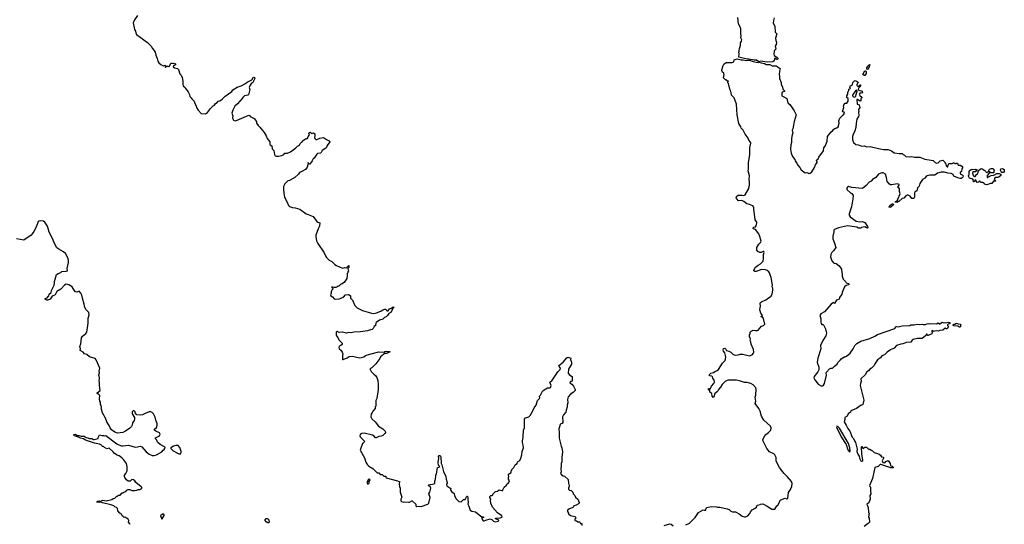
# Model space of a CAD drawing. Extents: x 2293878 to 2522763, y 823964 to 1006972.
# Tile 338 of 407: x 2461031 to 2478700, y 836806 to 845859. Entities that reach past the tile are written whole.
import ezdxf

# ---------------------------------------------------------------- set-up
doc = ezdxf.new("R2010")
doc.units = 0

msp = doc.modelspace()

# ---------------------------------------------------------------- linework, layer by layer
at = {"layer": '0CON20XD'}
for points in [[(2463147, 845935), (2463090, 845855), (2463068, 845805), (2463090, 845685), (2463110, 845655), (2463112, 845625), (2463128, 845595), (2463325, 845451), (2463390, 845385), (2463413, 845343), (2463440, 845315), (2463463, 845275), (2463471, 845225), (2463496, 845165), (2463507, 845115), (2463526, 845086), (2463564, 845054), (2463605, 845032), (2463635, 845043), (2463643, 845035), (2463640, 845005), (2463645, 845003), (2463675, 845032), (2463695, 845022), (2463716, 845024), (2463745, 845082), (2463765, 845082), (2463785, 845072), (2463805, 845078), (2463828, 845065), (2463825, 845050), (2463791, 845029), (2463784, 845014), (2463808, 844998), (2463862, 844985), (2463882, 844965), (2463905, 844890), (2463930, 844865), (2463945, 844820), (2463960, 844755), (2463957, 844695), (2463963, 844675), (2463998, 844645), (2464007, 844627), (2464053, 844565), (2464076, 844516), (2464085, 844480), (2464105, 844460), (2464117, 844437), (2464160, 844395), (2464172, 844355), (2464198, 844315), (2464203, 844283), (2464232, 844235), (2464288, 844178), (2464365, 844172), (2464398, 844195), (2464455, 844268), (2464502, 844315), (2464525, 844328), (2464547, 844353), (2464575, 844372), (2464592, 844395), (2464624, 844406), (2464666, 844434), (2464715, 844488), (2464835, 844572), (2464855, 844598), (2464935, 844647), (2465005, 844672), (2465085, 844712), (2465115, 844737), (2465198, 844782), (2465222, 844825), (2465235, 844831), (2465246, 844825), (2465248, 844802), (2465212, 844735), (2465191, 844719), (2465169, 844685), (2465150, 844645), (2465161, 844605), (2465138, 844512), (2465125, 844503), (2465065, 844492), (2465032, 844465), (2465022, 844445), (2464942, 844348), (2464894, 844306), (2464853, 844235), (2464840, 844185), (2464853, 844133), (2464852, 844095), (2464870, 844055), (2464895, 844047), (2464935, 844058), (2465145, 844148), (2465158, 844138), (2465165, 844120), (2465236, 844086), (2465282, 844035), (2465278, 844005), (2465308, 843958), (2465340, 843930), (2465415, 843838), (2465453, 843775), (2465472, 843725), (2465518, 843665), (2465522, 843655), (2465518, 843625), (2465525, 843613), (2465557, 843595), (2465564, 843545), (2465594, 843515), (2465602, 843442), (2465616, 843416), (2465639, 843409), (2465675, 843409), (2465735, 843424), (2465769, 843441), (2465788, 843462), (2465836, 843464), (2465891, 843489), (2465985, 843560), (2466015, 843590), (2466049, 843611), (2466065, 843640), (2466085, 843660), (2466095, 843660), (2466108, 843672), (2466125, 843700), (2466138, 843702), (2466165, 843730), (2466175, 843722), (2466195, 843728), (2466207, 843765), (2466232, 843795), (2466222, 843825), (2466235, 843840), (2466248, 843838), (2466265, 843820), (2466305, 843830), (2466325, 843810), (2466328, 843775), (2466319, 843745), (2466327, 843725), (2466345, 843711), (2466365, 843709), (2466415, 843734), (2466485, 843744), (2466535, 843708), (2466586, 843686), (2466596, 843676), (2466596, 843665), (2466549, 843605), (2466536, 843565), (2466525, 843554), (2466459, 843515), (2466439, 843475), (2466426, 843464), (2466375, 843456), (2466364, 843446), (2466313, 843377), (2466298, 843365), (2466281, 843329), (2466235, 843270), (2466212, 843272), (2466210, 843295), (2466205, 843298), (2466203, 843255), (2466190, 843215), (2466157, 843173), (2466095, 843134), (2466050, 843115), (2466032, 843088), (2465970, 843025), (2465875, 842973), (2465845, 842967), (2465818, 842945), (2465786, 842914), (2465767, 842865), (2465762, 842815), (2465768, 842745), (2465782, 842675), (2465827, 842595), (2465852, 842525), (2465875, 842506), (2465925, 842489), (2465975, 842484), (2466055, 842459), (2466172, 842375), (2466207, 842367), (2466295, 842331), (2466365, 842239), (2466378, 842228), (2466416, 842216), (2466410, 842155), (2466384, 842106), (2466344, 841995), (2466342, 841965), (2466354, 841894), (2466378, 841845), (2466497, 841675), (2466518, 841625), (2466538, 841595), (2466587, 841547), (2466635, 841518), (2466687, 841467), (2466717, 841447), (2466825, 841400), (2466865, 841411), (2466902, 841408), (2466915, 841430), (2466938, 841448), (2466937, 841413), (2466920, 841395), (2466930, 841345), (2466922, 841338), (2466920, 841315), (2466910, 841305), (2466910, 841245), (2466900, 841235), (2466900, 841215), (2466856, 841144), (2466805, 841112), (2466785, 841110), (2466755, 841080), (2466742, 841078), (2466730, 841065), (2466705, 841052), (2466675, 841053), (2466634, 841066), (2466634, 841055), (2466649, 841039), (2466650, 841025), (2466630, 841005), (2466620, 840975), (2466619, 840951), (2466610, 840925), (2466614, 840904), (2466645, 840888), (2466675, 840852), (2466705, 840847), (2466765, 840853), (2466842, 840878), (2466880, 840920), (2466925, 840930), (2466945, 840923), (2466967, 840907), (2466967, 840865), (2467002, 840825), (2467045, 840730), (2467085, 840688), (2467185, 840639), (2467345, 840591), (2467385, 840589), (2467435, 840600), (2467511, 840629), (2467545, 840653), (2467585, 840667), (2467600, 840665)], [(2474445, 845100), (2474325, 845118), (2474295, 845106), (2474255, 845131), (2474212, 845132), (2474115, 845150), (2474085, 845149), (2473938, 845188), (2473941, 845245), (2473933, 845275), (2473944, 845295), (2473949, 845345), (2473966, 845395), (2473964, 845445), (2473986, 845475), (2473991, 845495), (2473974, 845535), (2473980, 845575), (2473970, 845605), (2473969, 845695), (2473952, 845745), (2473931, 845785), (2473916, 845896)], [(2474569, 845895), (2474556, 845845), (2474554, 845795), (2474582, 845742), (2474590, 845635), (2474620, 845605), (2474596, 845525), (2474599, 845485), (2474610, 845455), (2474604, 845416), (2474588, 845382), (2474598, 845332), (2474571, 845299), (2474563, 845243), (2474571, 845215), (2474620, 845185), (2474635, 845170), (2474638, 845155), (2474632, 845148), (2474615, 845148), (2474585, 845163), (2474575, 845160), (2474570, 845120), (2474545, 845102), (2474445, 845100)], [(2473535, 837119), (2473555, 837112), (2473595, 837112), (2473726, 837086), (2473762, 837072), (2473795, 837044), (2473825, 837028), (2473875, 837030), (2473944, 836994), (2473994, 836954), (2474035, 836940), (2474055, 836940), (2474095, 836958), (2474131, 836999), (2474145, 837032), (2474177, 837063), (2474230, 837095), (2474250, 837115), (2474265, 837150), (2474317, 837163), (2474325, 837170), (2474365, 837172), (2474444, 837134), (2474530, 837075), (2474580, 837075), (2474618, 837135), (2474635, 837150), (2474670, 837215), (2474670, 837225), (2474690, 837245), (2474765, 837272), (2474795, 837262), (2474813, 837275), (2474826, 837374), (2474865, 837432), (2474888, 837485), (2474891, 837535), (2474880, 837575), (2474806, 837666), (2474751, 837715), (2474728, 837748), (2474665, 837825), (2474628, 837888), (2474608, 837945), (2474606, 838005), (2474581, 838055), (2474565, 838071), (2474485, 838108), (2474440, 838165), (2474372, 838295), (2474368, 838325), (2474404, 838396), (2474420, 838420), (2474468, 838452), (2474510, 838495), (2474517, 838535), (2474503, 838565), (2474384, 838674), (2474343, 838745), (2474317, 838835), (2474293, 838885), (2474228, 838975), (2474242, 839015), (2474228, 839085), (2474238, 839125), (2474238, 839165), (2474248, 839195), (2474246, 839226), (2474238, 839255), (2474196, 839306), (2474154, 839334), (2474085, 839350), (2474035, 839348), (2473945, 839378), (2473895, 839392), (2473745, 839392), (2473695, 839372), (2473637, 839315), (2473608, 839265), (2473574, 839226), (2473555, 839186), (2473498, 839145), (2473493, 839105), (2473475, 839080), (2473457, 839105), (2473451, 839151), (2473418, 839178), (2473417, 839217), (2473395, 839212), (2473388, 839225), (2473395, 839240), (2473415, 839230), (2473425, 839240), (2473445, 839282), (2473490, 839335), (2473498, 839355), (2473493, 839393), (2473471, 839425), (2473464, 839454), (2473450, 839465), (2473412, 839472), (2473407, 839477), (2473410, 839495), (2473432, 839518), (2473480, 839530), (2473505, 839550), (2473545, 839564), (2473573, 839585), (2473645, 839698), (2473693, 839745), (2473701, 839805), (2473699, 839835), (2473685, 839880), (2473660, 839915), (2473656, 839935), (2473661, 839959), (2473685, 839963), (2473701, 839951), (2473715, 839922), (2473755, 839914), (2473792, 839892), (2473829, 839859), (2473855, 839848), (2473875, 839843), (2473925, 839848), (2473957, 839857), (2474005, 839858), (2474125, 839831), (2474174, 839846), (2474197, 839875), (2474203, 839895), (2474197, 839945), (2474158, 840035), (2474152, 840082), (2474142, 840105), (2474148, 840125), (2474140, 840155), (2474130, 840165), (2474130, 840205), (2474140, 840225), (2474140, 840255), (2474155, 840270), (2474195, 840290), (2474235, 840282), (2474265, 840282), (2474285, 840290), (2474342, 840358), (2474378, 840372), (2474400, 840395), (2474381, 840501), (2474365, 840517), (2474338, 840528), (2474338, 840535), (2474359, 840555), (2474332, 840595), (2474314, 840655), (2474324, 840725), (2474319, 840765), (2474326, 840784), (2474345, 840799), (2474418, 840832), (2474485, 840880), (2474500, 840885), (2474515, 840900), (2474535, 840940), (2474546, 841005), (2474545, 841040), (2474536, 841065), (2474541, 841095), (2474515, 841235), (2474501, 841279), (2474489, 841315), (2474475, 841335), (2474445, 841361), (2474415, 841374), (2474342, 841378), (2474244, 841344), (2474224, 841344), (2474208, 841355), (2474208, 841365), (2474235, 841418), (2474281, 841455), (2474325, 841477), (2474373, 841525), (2474379, 841575), (2474376, 841644), (2474389, 841685), (2474385, 841700), (2474375, 841702), (2474336, 841684), (2474315, 841683), (2474275, 841700), (2474260, 841725), (2474256, 841755), (2474260, 841775), (2474297, 841833), (2474330, 841865), (2474336, 841885), (2474315, 841972), (2474295, 842017), (2474235, 842097), (2474200, 842105), (2474194, 842114), (2474194, 842125), (2474205, 842139), (2474235, 842142), (2474245, 842158), (2474259, 842215), (2474257, 842227), (2474227, 842267), (2474208, 842468), (2474205, 842497), (2474185, 842519), (2474130, 842545), (2474080, 842555), (2474028, 842595), (2473987, 842617), (2473935, 842611), (2473925, 842616), (2473890, 842665), (2473894, 842686), (2473925, 842709), (2473995, 842713), (2474025, 842707), (2474050, 842715), (2474115, 842831), (2474128, 842888), (2474126, 842955), (2474120, 842985), (2474126, 843055), (2474101, 843145), (2474108, 843185), (2474108, 843295), (2474131, 843435), (2474131, 843565), (2474149, 843645), (2474145, 843662), (2474116, 843696), (2474106, 843735), (2474047, 843807), (2474016, 843875), (2474002, 843888), (2473977, 843915), (2473973, 843935), (2473936, 843995), (2473906, 844155), (2473893, 844345), (2473852, 844455), (2473802, 844505), (2473800, 844555), (2473790, 844565), (2473787, 844587), (2473773, 844613), (2473752, 844712), (2473740, 844725), (2473740, 844745), (2473750, 844755), (2473725, 844760), (2473705, 844780), (2473695, 844780), (2473662, 844815), (2473673, 844875), (2473665, 844898), (2473642, 844915), (2473633, 844945), (2473634, 844976), (2473652, 845035), (2473667, 845063), (2473708, 845092), (2473815, 845090), (2473847, 845103), (2473855, 845140), (2473906, 845156), (2473975, 845142), (2474015, 845142), (2474065, 845126), (2474125, 845131), (2474195, 845108), (2474285, 845094), (2474295, 845100), (2474335, 845083), (2474395, 845076), (2474425, 845058), (2474455, 845056), (2474495, 845053), (2474536, 845034), (2474605, 845033), (2474680, 844985), (2474663, 844937), (2474659, 844875), (2474666, 844845), (2474663, 844803), (2474694, 844735), (2474698, 844698), (2474718, 844655), (2474727, 844615), (2474756, 844584), (2474755, 844572), (2474712, 844558), (2474707, 844543), (2474709, 844495), (2474781, 844460), (2474799, 844445), (2474816, 844365), (2474850, 844335), (2474881, 844295), (2474928, 844225), (2474963, 844155), (2474930, 844035), (2474906, 843904), (2474894, 843875), (2474907, 843825), (2474894, 843796), (2474884, 843726), (2474884, 843655), (2474871, 843615), (2474866, 843536), (2474876, 843466), (2474897, 843407), (2474938, 843348), (2474947, 843325), (2474981, 843275), (2474986, 843255), (2475032, 843205), (2475055, 843163), (2475124, 843114), (2475155, 843120), (2475175, 843112), (2475188, 843098), (2475215, 843103), (2475245, 843132), (2475291, 843205), (2475310, 843255), (2475339, 843295), (2475341, 843305), (2475331, 843335), (2475335, 843342), (2475361, 843365), (2475371, 843395), (2475455, 843508), (2475461, 843559), (2475488, 843592), (2475519, 843681), (2475527, 843763), (2475595, 843848), (2475616, 843864), (2475643, 843897), (2475660, 843910), (2475695, 843918), (2475719, 843935), (2475736, 844005), (2475733, 844045), (2475748, 844095), (2475805, 844148), (2475816, 844155), (2475832, 844185), (2475825, 844198), (2475800, 844205), (2475798, 844215), (2475818, 844285), (2475813, 844305), (2475818, 844325), (2475834, 844356), (2475845, 844362), (2475875, 844360), (2475898, 844395), (2475898, 844445), (2475872, 844462), (2475872, 844495), (2475890, 844525), (2475892, 844555), (2475910, 844595), (2475910, 844615), (2475925, 844620), (2475937, 844633), (2475930, 844645), (2475933, 844667), (2475942, 844678), (2475955, 844680), (2475976, 844694), (2475980, 844735), (2476009, 844761), (2476025, 844766), (2476062, 844752), (2476077, 844737), (2476052, 844698), (2476051, 844685), (2476060, 844670), (2476074, 844664), (2476085, 844666), (2476105, 844687), (2476115, 844692), (2476118, 844688), (2476119, 844665), (2476081, 844629), (2476079, 844605), (2476092, 844592), (2476150, 844575), (2476157, 844555), (2476145, 844542), (2476113, 844547), (2476098, 844525), (2476105, 844500), (2476142, 844472), (2476142, 844458), (2476128, 844442), (2476128, 844405), (2476105, 844398), (2476065, 844430), (2476052, 844425), (2476058, 844345), (2476095, 844330), (2476108, 844285), (2476081, 844245), (2476088, 844215), (2476082, 844195), (2476090, 844145), (2476086, 844125), (2476056, 844074), (2476040, 844005), (2476036, 843924), (2476020, 843865), (2475989, 843801), (2475974, 843765), (2475974, 843705), (2475995, 843654), (2476035, 843619), (2476075, 843614), (2476145, 843592), (2476190, 843595), (2476225, 843580), (2476295, 843586), (2476445, 843546), (2476535, 843532), (2476615, 843531), (2476678, 843505), (2476725, 843473), (2476815, 843459), (2476865, 843459), (2476885, 843438), (2476909, 843429), (2476935, 843404), (2476995, 843400), (2477035, 843406), (2477095, 843390), (2477185, 843391), (2477275, 843356), (2477425, 843333), (2477462, 843295), (2477485, 843283), (2477511, 843289), (2477550, 843325), (2477570, 843335), (2477596, 843336), (2477640, 843295), (2477640, 843285), (2477650, 843275), (2477658, 843235), (2477675, 843222), (2477685, 843222), (2477689, 843231)], [(2476245, 844966), (2476230, 844970), (2476230, 844995), (2476246, 845014), (2476255, 845038), (2476285, 845057), (2476275, 845012), (2476255, 844974), (2476245, 844966)], [(2476185, 844857), (2476162, 844875), (2476195, 844940), (2476215, 844940), (2476222, 844925), (2476220, 844895), (2476195, 844860), (2476185, 844857)], [(2476015, 844470), (2476025, 844473), (2476034, 844485), (2476040, 844520), (2476062, 844575), (2476062, 844585), (2476045, 844597), (2476028, 844585), (2475976, 844505), (2475977, 844495), (2475995, 844477), (2476015, 844470)], [(2477689, 843231), (2477703, 843277), (2477725, 843282), (2477762, 843278), (2477785, 843290), (2477805, 843290), (2477815, 843280), (2477835, 843280), (2477845, 843288), (2477860, 843285), (2477872, 843252), (2477905, 843252), (2477935, 843232), (2477948, 843215), (2477950, 843195), (2477940, 843185), (2477930, 843135), (2477910, 843115), (2477910, 843095), (2477945, 843078), (2477956, 843065), (2477960, 843055), (2477956, 843035), (2477945, 843022), (2477925, 843012), (2477905, 843012), (2477865, 843023), (2477795, 843054), (2477780, 843080), (2477745, 843102), (2477685, 843103), (2477625, 843124), (2477565, 843123), (2477502, 843108), (2477455, 843072), (2477365, 843067), (2477314, 843056), (2477296, 843044), (2477276, 843014), (2477232, 842995), (2477182, 842918), (2477170, 842875), (2477145, 842840), (2477131, 842789), (2477115, 842778), (2477100, 842775), (2477088, 842755), (2477090, 842675), (2477075, 842650), (2477042, 842652), (2477010, 842695), (2476975, 842712), (2476955, 842712), (2476931, 842699), (2476895, 842660), (2476865, 842650), (2476805, 842600), (2476792, 842598), (2476786, 842584), (2476775, 842578), (2476750, 842585), (2476750, 842595), (2476780, 842610), (2476788, 842642), (2476829, 842735), (2476818, 842775), (2476817, 842825), (2476805, 842842), (2476794, 842844), (2476790, 842855), (2476815, 842890), (2476812, 842905), (2476775, 842916), (2476682, 842898), (2476655, 842899), (2476638, 842908), (2476597, 842955), (2476588, 843028), (2476570, 843085), (2476525, 843111), (2476505, 843114), (2476445, 843088), (2476393, 843027), (2476334, 842995), (2476309, 842965), (2476277, 842945), (2476221, 842885), (2476155, 842829), (2475965, 842848), (2475905, 842866), (2475884, 842856), (2475872, 842835), (2475877, 842815), (2475940, 842755), (2475963, 842743), (2475988, 842705), (2475983, 842647), (2475957, 842503), (2475918, 842375), (2475918, 842355), (2475935, 842320), (2476044, 842244), (2476105, 842234), (2476155, 842238), (2476195, 842220), (2476246, 842146), (2476250, 842125), (2476245, 842120), (2476225, 842122), (2476195, 842140), (2476135, 842130), (2476125, 842120), (2476085, 842120), (2476055, 842138), (2475885, 842160), (2475725, 842124), (2475650, 842095), (2475640, 842085), (2475643, 842055), (2475623, 841975), (2475623, 841927), (2475655, 841850), (2475677, 841775), (2475635, 841712), (2475603, 841685), (2475586, 841645), (2475581, 841605), (2475604, 841535), (2475633, 841495), (2475645, 841488), (2475685, 841487), (2475736, 841446), (2475777, 841385), (2475787, 841317), (2475792, 841305), (2475788, 841258), (2475810, 841205), (2475848, 841165), (2475861, 841141), (2475907, 841127), (2475916, 841115), (2475905, 841105), (2475865, 841093), (2475834, 841065), (2475792, 840965), (2475785, 840932), (2475744, 840875), (2475736, 840844), (2475705, 840836), (2475690, 840825), (2475655, 840770), (2475635, 840787), (2475594, 840756), (2475472, 840615), (2475405, 840580), (2475388, 840555), (2475408, 840498), (2475409, 840435), (2475416, 840406), (2475425, 840392), (2475445, 840392), (2475456, 840386), (2475490, 840315), (2475510, 840235), (2475495, 840190), (2475444, 840106), (2475404, 840015), (2475406, 839955), (2475356, 839786), (2475341, 839711), (2475373, 839623), (2475373, 839577), (2475355, 839542), (2475285, 839460), (2475280, 839435), (2475297, 839395), (2475359, 839319), (2475415, 839288), (2475435, 839288), (2475456, 839304), (2475471, 839335), (2475508, 839482), (2475504, 839515), (2475510, 839535), (2475564, 839596), (2475585, 839610), (2475615, 839610), (2475636, 839624), (2475650, 839645), (2475699, 839681), (2475715, 839710), (2475760, 839755), (2475770, 839775), (2475805, 839790), (2475825, 839810), (2475845, 839812), (2475866, 839824), (2475935, 839878), (2475987, 839955), (2476017, 840013), (2476055, 840050), (2476128, 840092), (2476285, 840138), (2476375, 840182), (2476425, 840214), (2476734, 840316), (2476754, 840346), (2476765, 840353), (2476795, 840349), (2476866, 840366), (2477005, 840373), (2477025, 840383), (2477085, 840383), (2477135, 840398), (2477175, 840392), (2477225, 840398), (2477245, 840391), (2477285, 840393), (2477325, 840406), (2477345, 840400), (2477375, 840408), (2477485, 840401), (2477515, 840418), (2477535, 840402), (2477545, 840402), (2477585, 840430), (2477615, 840422), (2477625, 840428), (2477645, 840418), (2477695, 840430), (2477720, 840425), (2477720, 840405), (2477692, 840398), (2477680, 840385), (2477682, 840372), (2477698, 840355), (2477677, 840313), (2477665, 840310), (2477638, 840322), (2477595, 840288), (2477545, 840282), (2477515, 840272), (2477475, 840274), (2477427, 840267), (2477405, 840280), (2477400, 840265), (2477408, 840235), (2477399, 840221), (2477335, 840192), (2477320, 840195), (2477318, 840218), (2477305, 840220), (2477292, 840195), (2477225, 840142), (2477142, 840138), (2477065, 840119), (2477045, 840107), (2477020, 840075), (2476945, 840070), (2476877, 840043), (2476845, 840040), (2476765, 840013), (2476725, 839966), (2476655, 839939), (2476595, 839892), (2476549, 839845), (2476503, 839827), (2476478, 839792), (2476426, 839755), (2476375, 839682), (2476362, 839655), (2476315, 839610), (2476285, 839592), (2476262, 839558), (2476235, 839540), (2476203, 839485), (2476128, 839415), (2476130, 839375), (2476119, 839335), (2476116, 839295), (2476177, 839035), (2476162, 838955), (2476155, 838948), (2476129, 838941), (2476048, 838885), (2475945, 838840), (2475940, 838815), (2475900, 838785), (2475880, 838745), (2475840, 838720), (2475838, 838685), (2475826, 838645), (2475842, 838612), (2475865, 838585), (2475893, 838523), (2475925, 838477), (2475969, 838369), (2475995, 838347), (2476011, 838301), (2476029, 838275), (2476058, 838155), (2476054, 838115), (2476071, 838065), (2476096, 838026), (2476103, 837995), (2476125, 837944), (2476135, 837936), (2476145, 837938), (2476159, 837951), (2476161, 837965), (2476144, 838066), (2476140, 838195), (2476145, 838200), (2476162, 838172), (2476175, 838168), (2476195, 838190), (2476225, 838189), (2476255, 838160), (2476270, 838155), (2476285, 838153), (2476308, 838135), (2476332, 838125), (2476364, 838094), (2476427, 838077), (2476454, 838064), (2476477, 838047), (2476496, 838016), (2476535, 838012), (2476535, 837990), (2476506, 837945), (2476518, 837915), (2476555, 837911), (2476575, 837933), (2476615, 837950), (2476652, 837895), (2476655, 837862), (2476664, 837854), (2476689, 837849), (2476712, 837825), (2476701, 837819), (2476665, 837817), (2476485, 837879), (2476473, 837877), (2476435, 837841), (2476377, 837823), (2476333, 837625), (2476283, 837503), (2476288, 837485), (2476300, 837475), (2476297, 837405), (2476303, 837355), (2476288, 837325), (2476292, 837255), (2476268, 837192), (2476232, 837165), (2476258, 837105), (2476264, 837024), (2476273, 836995), (2476271, 836975), (2476262, 836935), (2476273, 836913), (2476280, 836845), (2476255, 836818), (2476187, 836765)], [(2478685, 843120), (2478655, 843120), (2478645, 843130), (2478631, 843161), (2478635, 843182), (2478665, 843192), (2478695, 843170), (2478700, 843135), (2478685, 843120)], [(2478385, 842894), (2478355, 842900), (2478340, 842915), (2478335, 842930), (2478322, 842932), (2478315, 842940), (2478285, 842940), (2478256, 842966), (2478250, 842965), (2478248, 842952), (2478238, 842942), (2478215, 842938), (2478198, 842958), (2478195, 842980), (2478186, 842986), (2478172, 842978), (2478170, 842965), (2478155, 842950), (2478145, 842950), (2478140, 842975), (2478150, 842985), (2478120, 843005), (2478077, 843017), (2478055, 843050), (2478058, 843065), (2478070, 843075), (2478072, 843135), (2478085, 843158), (2478115, 843177), (2478125, 843172), (2478185, 843177), (2478210, 843165), (2478190, 843145), (2478188, 843132), (2478145, 843130), (2478130, 843115), (2478138, 843075), (2478151, 843051), (2478165, 843043), (2478180, 843045), (2478190, 843055), (2478192, 843078), (2478220, 843095), (2478222, 843108), (2478230, 843115), (2478232, 843148), (2478265, 843178), (2478285, 843187), (2478300, 843185), (2478350, 843155), (2478368, 843138), (2478372, 843122), (2478385, 843110), (2478405, 843130), (2478420, 843135), (2478422, 843155), (2478435, 843177), (2478465, 843187), (2478495, 843187), (2478520, 843165), (2478518, 843152), (2478510, 843145), (2478510, 843115), (2478505, 843110), (2478455, 843110), (2478438, 843128), (2478432, 843128), (2478430, 843105), (2478390, 843065), (2478390, 843035), (2478395, 843030), (2478405, 843030), (2478415, 843040), (2478465, 843062), (2478515, 843068), (2478565, 843100), (2478605, 843100), (2478640, 843085), (2478640, 843065), (2478600, 843035), (2478583, 843027), (2478544, 843026), (2478531, 843019), (2478520, 842985), (2478538, 842978), (2478540, 842965), (2478535, 842960), (2478505, 842960), (2478477, 842923), (2478455, 842922), (2478385, 842894)], [(2476645, 842490), (2476632, 842495), (2476644, 842526), (2476675, 842550), (2476695, 842557), (2476704, 842554), (2476713, 842535), (2476665, 842494), (2476645, 842490)], [(2463012, 836802), (2463010, 836815), (2462983, 836843), (2462988, 836875), (2462978, 836898), (2462950, 836915), (2462925, 836940), (2462918, 836932), (2462905, 836930), (2462888, 836948), (2462870, 836955), (2462860, 836985), (2462845, 837000), (2462830, 837005), (2462790, 837045), (2462788, 837088), (2462765, 837110), (2462735, 837120), (2462717, 837137), (2462666, 837156), (2462515, 837189), (2462485, 837204), (2462465, 837198), (2462417, 837205), (2462418, 837215), (2462425, 837218), (2462465, 837224), (2462485, 837218), (2462525, 837239), (2462585, 837229), (2462682, 837248), (2462705, 837270), (2462738, 837272), (2462775, 837310), (2462785, 837310), (2462802, 837328), (2462835, 837330), (2462872, 837368), (2462885, 837370), (2462900, 837385), (2462937, 837393), (2462954, 837416), (2462975, 837430), (2463005, 837432), (2463045, 837412), (2463095, 837412), (2463135, 837420), (2463155, 837430), (2463185, 837432), (2463220, 837455), (2463220, 837465), (2463209, 837479), (2463117, 837557), (2463098, 837585), (2463075, 837602), (2463045, 837608), (2463015, 837580), (2462988, 837578), (2462975, 837582), (2462950, 837605), (2462920, 837645), (2462912, 837665), (2462913, 837687), (2462938, 837715), (2462957, 837767), (2462960, 837835), (2462948, 837895), (2462895, 837968), (2462865, 837998), (2462815, 838032), (2462777, 838047), (2462730, 838075), (2462708, 838105), (2462635, 838170), (2462595, 838162), (2462550, 838185), (2462535, 838200), (2462515, 838200), (2462502, 838212), (2462500, 838225), (2462460, 838245), (2462374, 838264), (2462245, 838302), (2462199, 838319), (2462175, 838337), (2462119, 838349), (2462085, 838370), (2462016, 838396), (2462003, 838405), (2462002, 838415), (2462035, 838422), (2462065, 838400), (2462095, 838400), (2462135, 838388), (2462185, 838386), (2462222, 838362), (2462255, 838358), (2462275, 838344), (2462325, 838347), (2462355, 838328), (2462365, 838329), (2462440, 838345), (2462440, 838365), (2462465, 838410), (2462505, 838400), (2462535, 838400), (2462545, 838392), (2462575, 838398), (2462775, 838250), (2462810, 838230), (2462855, 838214), (2462885, 838211), (2462985, 838224), (2463105, 838191), (2463146, 838194), (2463195, 838207), (2463222, 838195), (2463302, 838105), (2463354, 838064), (2463405, 838038), (2463445, 838038), (2463485, 838050), (2463580, 838105), (2463604, 838136), (2463630, 838155), (2463630, 838165), (2463640, 838175), (2463640, 838185), (2463630, 838195), (2463549, 838239), (2463517, 838267), (2463505, 838280), (2463490, 838315), (2463468, 838338), (2463470, 838355), (2463542, 838395), (2463550, 838425), (2463538, 838448), (2463472, 838475), (2463450, 838495), (2463452, 838515), (2463485, 838543), (2463498, 838582), (2463498, 838615), (2463471, 838675), (2463459, 838729), (2463429, 838789), (2463410, 838810), (2463383, 838823), (2463355, 838824), (2463280, 838795), (2463235, 838770), (2463205, 838763), (2463135, 838770), (2463100, 838805), (2463100, 838825), (2463085, 838840), (2463065, 838840), (2463050, 838825), (2463050, 838785), (2463090, 838725), (2463092, 838695), (2463085, 838670), (2463052, 838625), (2463047, 838585), (2463035, 838562), (2463005, 838530), (2462928, 838475), (2462880, 838455), (2462785, 838442), (2462735, 838458), (2462681, 838501), (2462652, 838535), (2462642, 838565), (2462593, 838645), (2462571, 838711), (2462519, 838805), (2462492, 838895), (2462498, 838905), (2462492, 838935), (2462478, 838955), (2462478, 838995), (2462468, 839015), (2462460, 839055), (2462468, 839115), (2462453, 839135), (2462422, 839155), (2462418, 839165), (2462472, 839205), (2462462, 839295), (2462462, 839355), (2462458, 839365), (2462462, 839435), (2462452, 839485), (2462462, 839525), (2462458, 839555), (2462468, 839605), (2462405, 839758), (2462385, 839781), (2462283, 839813), (2462235, 839850), (2462196, 839866), (2462172, 839892), (2462113, 839925), (2462120, 839955), (2462109, 839995), (2462130, 840045), (2462140, 840150), (2462155, 840182), (2462218, 840232), (2462234, 840256), (2462258, 840415), (2462261, 840505), (2462279, 840565), (2462272, 840605), (2462225, 840654), (2462200, 840695), (2462189, 840755), (2462155, 840865), (2462148, 840918), (2462130, 840950), (2462095, 840986), (2462055, 840970), (2462035, 840976), (2462008, 841005), (2461971, 841065), (2461915, 841101), (2461865, 841112), (2461835, 841098), (2461768, 841022), (2461697, 840983), (2461669, 840921), (2461613, 840897), (2461577, 840845), (2461535, 840826), (2461515, 840829), (2461488, 840845), (2461488, 840855), (2461525, 840870), (2461545, 840898), (2461558, 840902), (2461553, 840915), (2461562, 840935), (2461596, 840965), (2461602, 840998), (2461647, 841095), (2461654, 841125), (2461654, 841165), (2461691, 841285), (2461723, 841307), (2461770, 841325), (2461786, 841344), (2461865, 841346), (2461886, 841355), (2461883, 841395), (2461909, 841505), (2461907, 841535), (2461898, 841575), (2461850, 841665), (2461815, 841695), (2461730, 841740), (2461695, 841768), (2461654, 841844), (2461622, 841935), (2461557, 842047), (2461543, 842115), (2461527, 842155), (2461481, 842225), (2461455, 842243), (2461405, 842253), (2461376, 842245), (2461365, 842236), (2461348, 842205), (2461315, 842115), (2461285, 842058), (2461253, 842015), (2461234, 841995), (2461105, 841906), (2460975, 841928)], [(2467600, 840665), (2467614, 840644), (2467625, 840638), (2467642, 840638), (2467665, 840670), (2467699, 840681), (2467735, 840708), (2467740, 840705), (2467742, 840695), (2467721, 840669), (2467695, 840611), (2467655, 840587), (2467634, 840555), (2467605, 840530), (2467575, 840518), (2467545, 840488), (2467485, 840467), (2467430, 840425), (2467421, 840415), (2467418, 840375), (2467393, 840355), (2467374, 840316), (2467355, 840300), (2467325, 840296), (2467275, 840276), (2467145, 840261), (2467025, 840256), (2466982, 840242), (2466935, 840248), (2466895, 840233), (2466826, 840256), (2466765, 840250), (2466725, 840262), (2466710, 840255), (2466708, 840205), (2466713, 840185), (2466740, 840160), (2466759, 840115), (2466816, 840055), (2466815, 840033), (2466795, 840013), (2466765, 840004), (2466757, 839975), (2466765, 839956), (2466795, 839932), (2466819, 839895), (2466827, 839865), (2466823, 839837), (2466822, 839772), (2466824, 839764), (2466835, 839760), (2466909, 839791), (2466945, 839818), (2466995, 839821), (2467135, 839794), (2467205, 839812), (2467238, 839832), (2467315, 839859), (2467475, 839898), (2467565, 839892), (2467582, 839908), (2467605, 839913), (2467675, 839907), (2467675, 839893), (2467655, 839893), (2467633, 839877), (2467615, 839871), (2467575, 839872), (2467564, 839856), (2467505, 839810), (2467495, 839780), (2467423, 839687), (2467349, 839611), (2467325, 839603), (2467319, 839595), (2467318, 839585), (2467340, 839545), (2467385, 839497), (2467415, 839475), (2467439, 839439), (2467458, 839385), (2467463, 839315), (2467461, 839225), (2467437, 839063), (2467424, 839025), (2467420, 838925), (2467412, 838915), (2467408, 838882), (2467365, 838838), (2467357, 838813), (2467335, 838780), (2467332, 838735), (2467347, 838697), (2467408, 838645), (2467468, 838565), (2467545, 838518), (2467589, 838479), (2467598, 838455), (2467590, 838435), (2467575, 838430), (2467545, 838402), (2467515, 838388), (2467475, 838382), (2467425, 838360), (2467415, 838360), (2467393, 838385), (2467364, 838404), (2467215, 838439), (2467168, 838435), (2467142, 838415), (2467134, 838395), (2467138, 838378), (2467218, 838295), (2467213, 838277), (2467195, 838260), (2467180, 838255), (2467144, 838156), (2467143, 838135), (2467220, 838000), (2467245, 837922), (2467272, 837872), (2467295, 837848), (2467365, 837810), (2467445, 837730), (2467475, 837730), (2467502, 837702), (2467535, 837700), (2467565, 837670), (2467598, 837668), (2467610, 837655), (2467600, 837645), (2467605, 837640), (2467808, 837588), (2467852, 837565), (2467839, 837545), (2467840, 837530), (2467848, 837485), (2467860, 837455), (2467860, 837385), (2467888, 837295), (2467868, 837255), (2467872, 837225), (2467885, 837212), (2467914, 837204), (2467945, 837208), (2468005, 837200), (2468025, 837204), (2468065, 837229), (2468075, 837229), (2468138, 837165), (2468142, 837135), (2468155, 837128), (2468195, 837132), (2468236, 837124), (2468355, 837167), (2468373, 837185), (2468396, 837285), (2468372, 837355), (2468393, 837385), (2468406, 837455), (2468396, 837486), (2468364, 837494), (2468358, 837505), (2468372, 837515), (2468466, 837534), (2468478, 837542), (2468480, 837585), (2468487, 837593), (2468500, 837655), (2468500, 837695), (2468512, 837708), (2468530, 837825), (2468555, 837830), (2468568, 837845), (2468552, 837852), (2468548, 837865), (2468542, 837915), (2468553, 837995), (2468548, 838025), (2468559, 838041), (2468579, 838039), (2468590, 838015), (2468594, 837895), (2468609, 837875), (2468638, 837755), (2468676, 837666), (2468682, 837615), (2468700, 837555), (2468700, 837535), (2468690, 837525), (2468698, 837495), (2468766, 837446), (2468763, 837425), (2468777, 837397), (2468828, 837358), (2468833, 837323), (2468855, 837270), (2468913, 837213), (2468955, 837210), (2468995, 837248), (2469025, 837252), (2469055, 837308), (2469065, 837308), (2469074, 837285), (2469071, 837259), (2469080, 837195), (2469072, 837165), (2469093, 837133), (2469115, 837061), (2469145, 837040), (2469208, 837028), (2469274, 836974), (2469325, 836942), (2469345, 836938), (2469360, 836925), (2469320, 836915), (2469348, 836868), (2469365, 836866), (2469398, 836882), (2469475, 836903), (2469505, 836890), (2469535, 836860), (2469565, 836852), (2469615, 836862), (2469628, 836875), (2469620, 836885), (2469570, 836905), (2469570, 836915), (2469655, 836922), (2469686, 836935), (2469680, 836955), (2469604, 837014), (2469518, 837115), (2469483, 837183), (2469478, 837225), (2469488, 837255), (2469468, 837288), (2469468, 837302), (2469485, 837320), (2469505, 837320), (2469520, 837335), (2469520, 837345), (2469570, 837395), (2469607, 837403), (2469633, 837427), (2469685, 837410), (2469698, 837412), (2469700, 837425), (2469725, 837470), (2469765, 837510), (2469774, 837526), (2469796, 837544), (2469812, 837568), (2469818, 837585), (2469800, 837615), (2469800, 837645), (2469810, 837665), (2469800, 837685), (2469802, 837705), (2469850, 837735), (2469850, 837765), (2469860, 837775), (2469862, 837788), (2469896, 837824), (2469925, 837870), (2469945, 837890), (2469955, 837890), (2469964, 837926), (2470005, 837950), (2470025, 837990), (2470041, 838055), (2470048, 838115), (2470069, 838175), (2470068, 838225), (2470056, 838275), (2470056, 838304), (2470068, 838368), (2470069, 838495), (2470090, 838535), (2470087, 838695), (2470108, 838715), (2470165, 838736), (2470189, 838755), (2470241, 838839), (2470262, 838898), (2470298, 838942), (2470320, 839025), (2470358, 839065), (2470362, 839075), (2470358, 839102), (2470375, 839120), (2470415, 839192), (2470445, 839220), (2470503, 839257), (2470543, 839253), (2470558, 839262), (2470568, 839298), (2470542, 839355), (2470583, 839377), (2470689, 839541), (2470731, 839585), (2470735, 839610), (2470709, 839639), (2470704, 839656), (2470783, 839715), (2470850, 839795), (2470865, 839802), (2470920, 839785), (2470918, 839765), (2470936, 839715), (2470933, 839677), (2470878, 839592), (2470873, 839515), (2470890, 839495), (2470936, 839466), (2470942, 839455), (2470942, 839385), (2470925, 839360), (2470912, 839368), (2470902, 839345), (2470940, 839320), (2470971, 839285), (2470997, 839225), (2470997, 839205), (2470965, 839168), (2470915, 839138), (2470876, 839095), (2470864, 839046), (2470866, 838985), (2470854, 838945), (2470856, 838914), (2470836, 838855), (2470831, 838815), (2470791, 838769), (2470774, 838736), (2470769, 838715), (2470780, 838655), (2470776, 838634), (2470765, 838617), (2470743, 838607), (2470731, 838595), (2470704, 838515), (2470714, 838454), (2470714, 838354), (2470745, 838210), (2470760, 838175), (2470772, 838105), (2470760, 838005), (2470760, 837925), (2470747, 837895), (2470748, 837858), (2470740, 837795), (2470747, 837745), (2470738, 837715), (2470754, 837694), (2470785, 837673), (2470808, 837668), (2470875, 837610), (2470877, 837545), (2470892, 837495), (2470892, 837478), (2470880, 837465), (2470880, 837435), (2470895, 837420), (2470925, 837410), (2470955, 837380), (2470963, 837353), (2470990, 837325), (2471005, 837290), (2471048, 837255), (2471070, 837195), (2471070, 837185), (2471060, 837175), (2471015, 837150), (2470975, 837140), (2470968, 837122), (2470955, 837110), (2470885, 837080), (2470862, 837058), (2470863, 837033), (2470880, 837005), (2470880, 836995), (2470913, 836963), (2470995, 836948), (2471006, 836936), (2471010, 836915), (2470993, 836897), (2470992, 836872), (2471025, 836870), (2471045, 836850), (2471075, 836850), (2471088, 836838), (2471092, 836822), (2471118, 836818), (2471120, 836785)], [(2477905, 840343), (2477895, 840343), (2477865, 840361), (2477795, 840368), (2477782, 840375), (2477783, 840387), (2477793, 840397), (2477815, 840397), (2477845, 840413), (2477870, 840400), (2477908, 840398), (2477919, 840385), (2477905, 840343)], [(2475925, 838098), (2475934, 838125), (2475928, 838175), (2475901, 838255), (2475745, 838532), (2475715, 838561), (2475695, 838568), (2475688, 838555), (2475695, 838534), (2475775, 838375), (2475864, 838235), (2475894, 838144), (2475925, 838098)], [(2463915, 838070), (2463927, 838093), (2463927, 838115), (2463902, 838185), (2463875, 838217), (2463835, 838220), (2463790, 838205), (2463740, 838175), (2463740, 838165), (2463785, 838122), (2463885, 838072), (2463915, 838070)], [(2467285, 837530), (2467300, 837545), (2467300, 837575), (2467315, 837590), (2467320, 837605), (2467305, 837620), (2467280, 837595), (2467280, 837585), (2467262, 837555), (2467272, 837532), (2467285, 837530)], [(2472984, 836796), (2473053, 836825), (2473152, 836925), (2473211, 837019), (2473295, 837068), (2473315, 837058), (2473335, 837060), (2473355, 837107), (2473444, 837126), (2473535, 837119)], [(2463585, 836902), (2463623, 836965), (2463626, 836976), (2463619, 836989), (2463593, 836987), (2463560, 836955), (2463562, 836942), (2463570, 836935), (2463573, 836903), (2463585, 836902)], [(2465495, 836830), (2465485, 836830), (2465451, 836851), (2465438, 836875), (2465438, 836885), (2465455, 836912), (2465478, 836908), (2465500, 836885), (2465507, 836843), (2465495, 836830)], [(2472595, 836787), (2472695, 836813), (2472721, 836811), (2472755, 836777)]]:
    msp.add_lwpolyline(points, dxfattribs=at)

doc.saveas('drawing.dxf')
